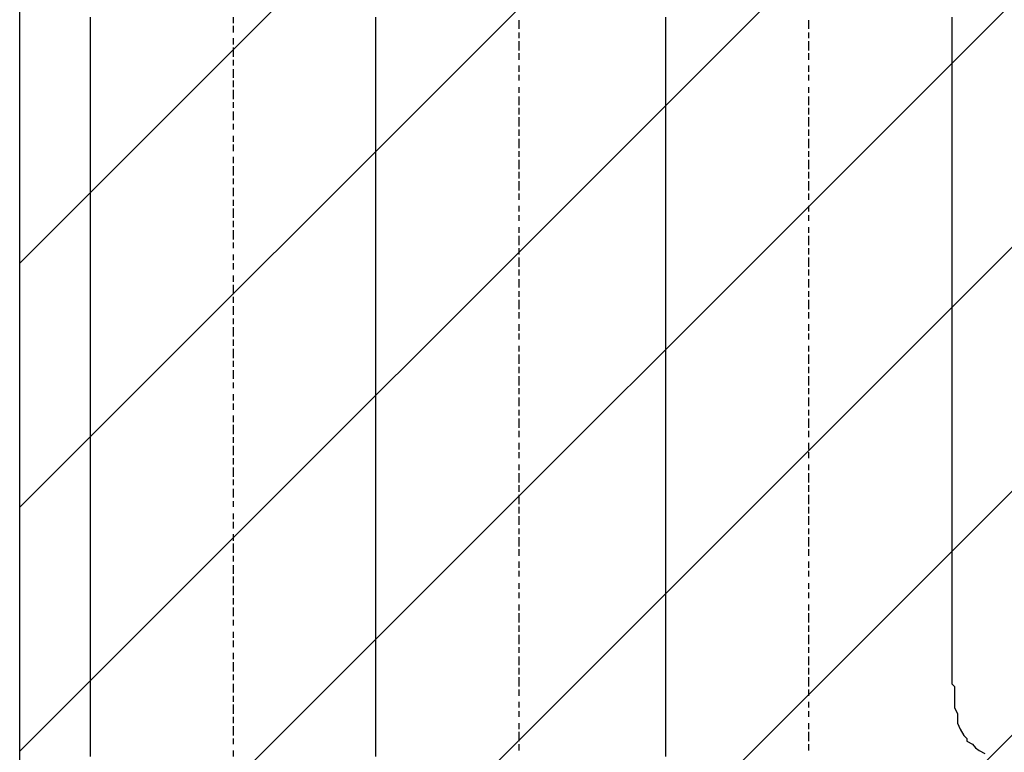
# Model space of a CAD drawing. Extents: x 997 to 109698, y 921 to 94021.
# Tile 260 of 656: x 36898 to 38267, y 22548 to 23567. Entities that reach past the tile are written whole.
import ezdxf

# ---------------------------------------------------------------- set-up
doc = ezdxf.new("R2010")
doc.units = 0
doc.header["$MEASUREMENT"] = 0
for name, color, linetype in [('12', 7, 'CONTINUOUS'), ('28', 7, 'CONTINUOUS'), ('40', 7, 'CONTINUOUS')]:
    doc.layers.add(name, color=color, linetype=linetype)

msp = doc.modelspace()

# ---------------------------------------------------------------- linework, layer by layer
at = {"layer": '12', "color": 1}
for p, q in [((36995.601607, 23569.953237), (36995.601607, 23557.953237)), ((37392.601607, 23569.953237), (37392.601607, 23557.953237)), ((37795.601607, 23569.953237), (37795.601607, 23557.953237)), ((38193.601607, 23569.953237), (38193.601607, 23557.953237)), ((36995.601607, 23557.953237), (36995.601607, 23548.953237)), ((36995.601607, 23548.953237), (36995.601607, 23540.953237)), ((37392.601607, 23557.953237), (37392.601607, 23548.953237)), ((37392.601607, 23548.953237), (37392.601607, 23540.953237)), ((37795.601607, 23557.953237), (37795.601607, 23548.953237)), ((37795.601607, 23548.953237), (37795.601607, 23540.953237)), ((38193.601607, 23557.953237), (38193.601607, 23548.953237)), ((38193.601607, 23548.953237), (38193.601607, 23540.953237)), ((36995.601607, 23540.953237), (36995.601607, 23527.953237)), ((37392.601607, 23540.953237), (37392.601607, 23527.953237)), ((37795.601607, 23540.953237), (37795.601607, 23527.953237)), ((38193.601607, 23540.953237), (38193.601607, 23527.953237)), ((36995.601607, 23527.953237), (36995.601607, 23519.953237)), ((37392.601607, 23527.953237), (37392.601607, 23519.953237)), ((37795.601607, 23527.953237), (37795.601607, 23519.953237)), ((38193.601607, 23527.953237), (38193.601607, 23519.953237)), ((36995.601607, 23519.953237), (36995.601607, 23510.953237)), ((36995.601607, 23510.953237), (36995.601607, 23497.953237)), ((37392.601607, 23519.953237), (37392.601607, 23510.953237)), ((37392.601607, 23510.953237), (37392.601607, 23497.953237)), ((37795.601607, 23519.953237), (37795.601607, 23510.953237)), ((37795.601607, 23510.953237), (37795.601607, 23497.953237)), ((38193.601607, 23519.953237), (38193.601607, 23510.953237)), ((38193.601607, 23510.953237), (38193.601607, 23497.953237)), ((36995.601607, 23497.953237), (36995.601607, 23489.953237)), ((37392.601607, 23497.953237), (37392.601607, 23489.953237)), ((37795.601607, 23497.953237), (37795.601607, 23489.953237)), ((38193.601607, 23497.953237), (38193.601607, 23489.953237)), ((36995.601607, 23489.953237), (36995.601607, 23481.953237)), ((36995.601607, 23481.953237), (36995.601607, 23468.953237)), ((37392.601607, 23489.953237), (37392.601607, 23481.953237)), ((37392.601607, 23481.953237), (37392.601607, 23468.953237)), ((37795.601607, 23489.953237), (37795.601607, 23481.953237)), ((37795.601607, 23481.953237), (37795.601607, 23468.953237)), ((38193.601607, 23489.953237), (38193.601607, 23481.953237)), ((38193.601607, 23481.953237), (38193.601607, 23468.953237)), ((36995.601607, 23468.953237), (36995.601607, 23459.953237)), ((37392.601607, 23468.953237), (37392.601607, 23459.953237)), ((37795.601607, 23468.953237), (37795.601607, 23459.953237)), ((38193.601607, 23468.953237), (38193.601607, 23459.953237)), ((36995.601607, 23459.953237), (36995.601607, 23447.953237)), ((37392.601607, 23459.953237), (37392.601607, 23447.953237)), ((37795.601607, 23459.953237), (37795.601607, 23447.953237)), ((38193.601607, 23459.953237), (38193.601607, 23447.953237)), ((36995.601607, 23447.953237), (36995.601607, 23438.953237)), ((37392.601607, 23447.953237), (37392.601607, 23438.953237)), ((37795.601607, 23447.953237), (37795.601607, 23438.953237)), ((38193.601607, 23447.953237), (38193.601607, 23438.953237)), ((36995.601607, 23438.953237), (36995.601607, 23430.953237)), ((36995.601607, 23430.953237), (36995.601607, 23417.953237)), ((37392.601607, 23438.953237), (37392.601607, 23430.953237)), ((37392.601607, 23430.953237), (37392.601607, 23417.953237)), ((37795.601607, 23438.953237), (37795.601607, 23430.953237)), ((37795.601607, 23430.953237), (37795.601607, 23417.953237)), ((38193.601607, 23438.953237), (38193.601607, 23430.953237)), ((38193.601607, 23430.953237), (38193.601607, 23417.953237)), ((36995.601607, 23417.953237), (36995.601607, 23409.953237)), ((37392.601607, 23417.953237), (37392.601607, 23409.953237)), ((37795.601607, 23417.953237), (37795.601607, 23409.953237)), ((38193.601607, 23417.953237), (38193.601607, 23409.953237)), ((36995.601607, 23409.953237), (36995.601607, 23400.953237)), ((36995.601607, 23400.953237), (36995.601607, 23387.953237)), ((37392.601607, 23409.953237), (37392.601607, 23400.953237)), ((37392.601607, 23400.953237), (37392.601607, 23387.953237)), ((37795.601607, 23409.953237), (37795.601607, 23400.953237)), ((37795.601607, 23400.953237), (37795.601607, 23387.953237)), ((38193.601607, 23409.953237), (38193.601607, 23400.953237)), ((38193.601607, 23400.953237), (38193.601607, 23387.953237)), ((36995.601607, 23387.953237), (36995.601607, 23379.953237)), ((37392.601607, 23387.953237), (37392.601607, 23379.953237)), ((37795.601607, 23387.953237), (37795.601607, 23379.953237)), ((38193.601607, 23387.953237), (38193.601607, 23379.953237)), ((36995.601607, 23379.953237), (36995.601607, 23371.953237)), ((36995.601607, 23371.953237), (36995.601607, 23358.953237)), ((37392.601607, 23379.953237), (37392.601607, 23371.953237)), ((37392.601607, 23371.953237), (37392.601607, 23358.953237)), ((37795.601607, 23379.953237), (37795.601607, 23371.953237)), ((37795.601607, 23371.953237), (37795.601607, 23358.953237)), ((38193.601607, 23379.953237), (38193.601607, 23371.953237)), ((38193.601607, 23371.953237), (38193.601607, 23358.953237)), ((36995.601607, 23358.953237), (36995.601607, 23349.953237)), ((37392.601607, 23358.953237), (37392.601607, 23349.953237)), ((37795.601607, 23358.953237), (37795.601607, 23349.953237)), ((38193.601607, 23358.953237), (38193.601607, 23349.953237)), ((36995.601607, 23349.953237), (36995.601607, 23341.953237)), ((37392.601607, 23349.953237), (37392.601607, 23341.953237)), ((37795.601607, 23349.953237), (37795.601607, 23341.953237)), ((38193.601607, 23349.953237), (38193.601607, 23341.953237)), ((36995.601607, 23341.953237), (36995.601607, 23328.953237)), ((37392.601607, 23341.953237), (37392.601607, 23328.953237)), ((37795.601607, 23341.953237), (37795.601607, 23328.953237)), ((38193.601607, 23341.953237), (38193.601607, 23328.953237)), ((36995.601607, 23328.953237), (36995.601607, 23320.953237)), ((36995.601607, 23320.953237), (36995.601607, 23307.953237)), ((37392.601607, 23328.953237), (37392.601607, 23320.953237)), ((37392.601607, 23320.953237), (37392.601607, 23307.953237)), ((37795.601607, 23328.953237), (37795.601607, 23320.953237)), ((37795.601607, 23320.953237), (37795.601607, 23307.953237)), ((38193.601607, 23328.953237), (38193.601607, 23320.953237)), ((38193.601607, 23320.953237), (38193.601607, 23307.953237)), ((36995.601607, 23307.953237), (36995.601607, 23299.953237)), ((37392.601607, 23307.953237), (37392.601607, 23299.953237)), ((37795.601607, 23307.953237), (37795.601607, 23299.953237)), ((38193.601607, 23307.953237), (38193.601607, 23299.953237)), ((36995.601607, 23299.953237), (36995.601607, 23290.953237)), ((36995.601607, 23290.953237), (36995.601607, 23277.953237)), ((37392.601607, 23299.953237), (37392.601607, 23290.953237)), ((37392.601607, 23290.953237), (37392.601607, 23277.953237)), ((37795.601607, 23299.953237), (37795.601607, 23290.953237)), ((37795.601607, 23290.953237), (37795.601607, 23277.953237)), ((38193.601607, 23299.953237), (38193.601607, 23290.953237)), ((38193.601607, 23290.953237), (38193.601607, 23277.953237)), ((36995.601607, 23277.953237), (36995.601607, 23269.953237)), ((37392.601607, 23277.953237), (37392.601607, 23269.953237)), ((37795.601607, 23277.953237), (37795.601607, 23269.953237)), ((38193.601607, 23277.953237), (38193.601607, 23269.953237)), ((36995.601607, 23269.953237), (36995.601607, 23260.953237)), ((37392.601607, 23269.953237), (37392.601607, 23260.953237)), ((37795.601607, 23269.953237), (37795.601607, 23260.953237)), ((38193.601607, 23269.953237), (38193.601607, 23260.953237)), ((36995.601607, 23260.953237), (36995.601607, 23248.953237)), ((36995.601607, 23248.953237), (36995.601607, 23239.953237)), ((37392.601607, 23260.953237), (37392.601607, 23248.953237)), ((37392.601607, 23248.953237), (37392.601607, 23239.953237)), ((37795.601607, 23260.953237), (37795.601607, 23248.953237)), ((37795.601607, 23248.953237), (37795.601607, 23239.953237)), ((38193.601607, 23260.953237), (38193.601607, 23248.953237)), ((38193.601607, 23248.953237), (38193.601607, 23239.953237)), ((36995.601607, 23239.953237), (36995.601607, 23231.953237)), ((37392.601607, 23239.953237), (37392.601607, 23231.953237)), ((37795.601607, 23239.953237), (37795.601607, 23231.953237)), ((38193.601607, 23239.953237), (38193.601607, 23231.953237)), ((36995.601607, 23231.953237), (36995.601607, 23218.953237)), ((37392.601607, 23231.953237), (37392.601607, 23218.953237)), ((37795.601607, 23231.953237), (37795.601607, 23218.953237)), ((38193.601607, 23231.953237), (38193.601607, 23218.953237)), ((36995.601607, 23218.953237), (36995.601607, 23210.953237)), ((36995.601607, 23210.953237), (36995.601607, 23197.953237)), ((37392.601607, 23218.953237), (37392.601607, 23210.953237)), ((37392.601607, 23210.953237), (37392.601607, 23197.953237)), ((37795.601607, 23218.953237), (37795.601607, 23210.953237)), ((37795.601607, 23210.953237), (37795.601607, 23197.953237)), ((38193.601607, 23218.953237), (38193.601607, 23210.953237)), ((38193.601607, 23210.953237), (38193.601607, 23197.953237)), ((36995.601607, 23197.953237), (36995.601607, 23188.953237)), ((37392.601607, 23197.953237), (37392.601607, 23188.953237)), ((37795.601607, 23197.953237), (37795.601607, 23188.953237)), ((38193.601607, 23197.953237), (38193.601607, 23188.953237)), ((36995.601607, 23188.953237), (36995.601607, 23180.953237)), ((36995.601607, 23180.953237), (36995.601607, 23167.953237)), ((37392.601607, 23188.953237), (37392.601607, 23180.953237)), ((37392.601607, 23180.953237), (37392.601607, 23167.953237)), ((37795.601607, 23188.953237), (37795.601607, 23180.953237)), ((37795.601607, 23180.953237), (37795.601607, 23167.953237)), ((38193.601607, 23188.953237), (38193.601607, 23180.953237)), ((38193.601607, 23180.953237), (38193.601607, 23167.953237)), ((36995.601607, 23167.953237), (36995.601607, 23159.953237)), ((37392.601607, 23167.953237), (37392.601607, 23159.953237)), ((37795.601607, 23167.953237), (37795.601607, 23159.953237)), ((38193.601607, 23167.953237), (38193.601607, 23159.953237)), ((36995.601607, 23159.953237), (36995.601607, 23150.953237)), ((37392.601607, 23159.953237), (37392.601607, 23150.953237)), ((37795.601607, 23159.953237), (37795.601607, 23150.953237)), ((38193.601607, 23159.953237), (38193.601607, 23150.953237)), ((36995.601607, 23150.953237), (36995.601607, 23138.953237)), ((36995.601607, 23138.953237), (36995.601607, 23129.953237)), ((37392.601607, 23150.953237), (37392.601607, 23138.953237)), ((37392.601607, 23138.953237), (37392.601607, 23129.953237)), ((37795.601607, 23150.953237), (37795.601607, 23138.953237)), ((37795.601607, 23138.953237), (37795.601607, 23129.953237)), ((38193.601607, 23150.953237), (38193.601607, 23138.953237)), ((38193.601607, 23138.953237), (38193.601607, 23129.953237)), ((36995.601607, 23129.953237), (36995.601607, 23121.953237)), ((37392.601607, 23129.953237), (37392.601607, 23121.953237)), ((37795.601607, 23129.953237), (37795.601607, 23121.953237)), ((38193.601607, 23129.953237), (38193.601607, 23121.953237)), ((36995.601607, 23121.953237), (36995.601607, 23108.953237)), ((37392.601607, 23121.953237), (37392.601607, 23108.953237)), ((37795.601607, 23121.953237), (37795.601607, 23108.953237)), ((38193.601607, 23121.953237), (38193.601607, 23108.953237)), ((36995.601607, 23108.953237), (36995.601607, 23100.953237)), ((36995.601607, 23100.953237), (36995.601607, 23087.953237)), ((37392.601607, 23108.953237), (37392.601607, 23100.953237)), ((37392.601607, 23100.953237), (37392.601607, 23087.953237)), ((37795.601607, 23108.953237), (37795.601607, 23100.953237)), ((37795.601607, 23100.953237), (37795.601607, 23087.953237)), ((38193.601607, 23108.953237), (38193.601607, 23100.953237)), ((38193.601607, 23100.953237), (38193.601607, 23087.953237)), ((36995.601607, 23087.953237), (36995.601607, 23078.953237)), ((37392.601607, 23087.953237), (37392.601607, 23078.953237)), ((37795.601607, 23087.953237), (37795.601607, 23078.953237)), ((38193.601607, 23087.953237), (38193.601607, 23078.953237)), ((36995.601607, 23078.953237), (36995.601607, 23070.953237)), ((36995.601607, 23070.953237), (36995.601607, 23057.953237)), ((37392.601607, 23078.953237), (37392.601607, 23070.953237)), ((37392.601607, 23070.953237), (37392.601607, 23057.953237)), ((37795.601607, 23078.953237), (37795.601607, 23070.953237)), ((37795.601607, 23070.953237), (37795.601607, 23057.953237)), ((38193.601607, 23078.953237), (38193.601607, 23070.953237)), ((38193.601607, 23070.953237), (38193.601607, 23057.953237)), ((36995.601607, 23057.953237), (36995.601607, 23049.953237)), ((37392.601607, 23057.953237), (37392.601607, 23049.953237)), ((37795.601607, 23057.953237), (37795.601607, 23049.953237)), ((38193.601607, 23057.953237), (38193.601607, 23049.953237)), ((36995.601607, 23049.953237), (36995.601607, 23040.953237)), ((37392.601607, 23049.953237), (37392.601607, 23040.953237)), ((37795.601607, 23049.953237), (37795.601607, 23040.953237)), ((38193.601607, 23049.953237), (38193.601607, 23040.953237)), ((36995.601607, 23040.953237), (36995.601607, 23028.953237)), ((36995.601607, 23028.953237), (36995.601607, 23019.953237)), ((37392.601607, 23040.953237), (37392.601607, 23028.953237)), ((37392.601607, 23028.953237), (37392.601607, 23019.953237)), ((37795.601607, 23040.953237), (37795.601607, 23028.953237)), ((37795.601607, 23028.953237), (37795.601607, 23019.953237)), ((38193.601607, 23040.953237), (38193.601607, 23028.953237)), ((38193.601607, 23028.953237), (38193.601607, 23019.953237)), ((36995.601607, 23019.953237), (36995.601607, 23011.953237)), ((37392.601607, 23019.953237), (37392.601607, 23011.953237)), ((37795.601607, 23019.953237), (37795.601607, 23011.953237)), ((38193.601607, 23019.953237), (38193.601607, 23011.953237)), ((36995.601607, 23011.953237), (36995.601607, 22998.953237)), ((37392.601607, 23011.953237), (37392.601607, 22998.953237)), ((37795.601607, 23011.953237), (37795.601607, 22998.953237)), ((38193.601607, 23011.953237), (38193.601607, 22998.953237)), ((36995.601607, 22998.953237), (36995.601607, 22989.953237)), ((36995.601607, 22989.953237), (36995.601607, 22977.953237)), ((37392.601607, 22998.953237), (37392.601607, 22989.953237)), ((37392.601607, 22989.953237), (37392.601607, 22977.953237)), ((37795.601607, 22998.953237), (37795.601607, 22989.953237)), ((37795.601607, 22989.953237), (37795.601607, 22977.953237)), ((38193.601607, 22998.953237), (38193.601607, 22989.953237)), ((38193.601607, 22989.953237), (38193.601607, 22977.953237)), ((36995.601607, 22977.953237), (36995.601607, 22968.953237)), ((37392.601607, 22977.953237), (37392.601607, 22968.953237)), ((37795.601607, 22977.953237), (37795.601607, 22968.953237)), ((38193.601607, 22977.953237), (38193.601607, 22968.953237)), ((36995.601607, 22968.953237), (36995.601607, 22960.953237)), ((36995.601607, 22960.953237), (36995.601607, 22947.953237)), ((37392.601607, 22968.953237), (37392.601607, 22960.953237)), ((37392.601607, 22960.953237), (37392.601607, 22947.953237)), ((37795.601607, 22968.953237), (37795.601607, 22960.953237)), ((37795.601607, 22960.953237), (37795.601607, 22947.953237)), ((38193.601607, 22968.953237), (38193.601607, 22960.953237)), ((38193.601607, 22960.953237), (38193.601607, 22947.953237)), ((36995.601607, 22947.953237), (36995.601607, 22939.953237)), ((37392.601607, 22947.953237), (37392.601607, 22939.953237)), ((37795.601607, 22947.953237), (37795.601607, 22939.953237)), ((38193.601607, 22947.953237), (38193.601607, 22939.953237)), ((36995.601607, 22939.953237), (36995.601607, 22930.953237)), ((37392.601607, 22939.953237), (37392.601607, 22930.953237)), ((37795.601607, 22939.953237), (37795.601607, 22930.953237)), ((38193.601607, 22939.953237), (38193.601607, 22930.953237)), ((36995.601607, 22930.953237), (36995.601607, 22918.953237)), ((37392.601607, 22930.953237), (37392.601607, 22918.953237)), ((37795.601607, 22930.953237), (37795.601607, 22918.953237)), ((38193.601607, 22930.953237), (38193.601607, 22918.953237)), ((36995.601607, 22918.953237), (36995.601607, 22909.953237)), ((36995.601607, 22909.953237), (36995.601607, 22901.953237)), ((37392.601607, 22918.953237), (37392.601607, 22909.953237)), ((37392.601607, 22909.953237), (37392.601607, 22901.953237)), ((37795.601607, 22918.953237), (37795.601607, 22909.953237)), ((37795.601607, 22909.953237), (37795.601607, 22901.953237)), ((38193.601607, 22918.953237), (38193.601607, 22909.953237)), ((38193.601607, 22909.953237), (38193.601607, 22901.953237)), ((36995.601607, 22901.953237), (36995.601607, 22888.953237)), ((37392.601607, 22901.953237), (37392.601607, 22888.953237)), ((37795.601607, 22901.953237), (37795.601607, 22888.953237)), ((38193.601607, 22901.953237), (38193.601607, 22888.953237)), ((36995.601607, 22888.953237), (36995.601607, 22879.953237)), ((36995.601607, 22879.953237), (36995.601607, 22867.953237)), ((37392.601607, 22888.953237), (37392.601607, 22879.953237)), ((37392.601607, 22879.953237), (37392.601607, 22867.953237)), ((37795.601607, 22888.953237), (37795.601607, 22879.953237)), ((37795.601607, 22879.953237), (37795.601607, 22867.953237)), ((38193.601607, 22888.953237), (38193.601607, 22879.953237)), ((38193.601607, 22879.953237), (38193.601607, 22867.953237)), ((36995.601607, 22867.953237), (36995.601607, 22858.953237)), ((37392.601607, 22867.953237), (37392.601607, 22858.953237)), ((37795.601607, 22867.953237), (37795.601607, 22858.953237)), ((38193.601607, 22867.953237), (38193.601607, 22858.953237)), ((36995.601607, 22858.953237), (36995.601607, 22850.953237)), ((36995.601607, 22850.953237), (36995.601607, 22837.953237)), ((37392.601607, 22858.953237), (37392.601607, 22850.953237)), ((37392.601607, 22850.953237), (37392.601607, 22837.953237)), ((37795.601607, 22858.953237), (37795.601607, 22850.953237)), ((37795.601607, 22850.953237), (37795.601607, 22837.953237)), ((38193.601607, 22858.953237), (38193.601607, 22850.953237)), ((38193.601607, 22850.953237), (38193.601607, 22837.953237)), ((36995.601607, 22837.953237), (36995.601607, 22829.953237)), ((37392.601607, 22837.953237), (37392.601607, 22829.953237)), ((37795.601607, 22837.953237), (37795.601607, 22829.953237)), ((38193.601607, 22837.953237), (38193.601607, 22829.953237)), ((36995.601607, 22829.953237), (36995.601607, 22820.953237)), ((37392.601607, 22829.953237), (37392.601607, 22820.953237)), ((37795.601607, 22829.953237), (37795.601607, 22820.953237)), ((38193.601607, 22829.953237), (38193.601607, 22820.953237)), ((36995.601607, 22820.953237), (36995.601607, 22807.953237)), ((37392.601607, 22820.953237), (37392.601607, 22807.953237)), ((37795.601607, 22820.953237), (37795.601607, 22807.953237)), ((38193.601607, 22820.953237), (38193.601607, 22807.953237)), ((36995.601607, 22807.953237), (36995.601607, 22799.953237)), ((36995.601607, 22799.953237), (36995.601607, 22791.953237)), ((37392.601607, 22807.953237), (37392.601607, 22799.953237)), ((37392.601607, 22799.953237), (37392.601607, 22791.953237)), ((37795.601607, 22807.953237), (37795.601607, 22799.953237)), ((37795.601607, 22799.953237), (37795.601607, 22791.953237)), ((38193.601607, 22807.953237), (38193.601607, 22799.953237)), ((38193.601607, 22799.953237), (38193.601607, 22791.953237)), ((36995.601607, 22791.953237), (36995.601607, 22778.953237)), ((37392.601607, 22791.953237), (37392.601607, 22778.953237)), ((37795.601607, 22791.953237), (37795.601607, 22778.953237)), ((38193.601607, 22791.953237), (38193.601607, 22778.953237)), ((36995.601607, 22778.953237), (36995.601607, 22769.953237)), ((36995.601607, 22769.953237), (36995.601607, 22761.953237)), ((37392.601607, 22778.953237), (37392.601607, 22769.953237)), ((37392.601607, 22769.953237), (37392.601607, 22761.953237)), ((37795.601607, 22778.953237), (37795.601607, 22769.953237)), ((37795.601607, 22769.953237), (37795.601607, 22761.953237)), ((38193.601607, 22778.953237), (38193.601607, 22769.953237)), ((38193.601607, 22769.953237), (38193.601607, 22761.953237)), ((36995.601607, 22761.953237), (36995.601607, 22748.953237)), ((37392.601607, 22761.953237), (37392.601607, 22748.953237)), ((37795.601607, 22761.953237), (37795.601607, 22748.953237)), ((38193.601607, 22761.953237), (38193.601607, 22748.953237)), ((36995.601607, 22748.953237), (36995.601607, 22740.953237)), ((37392.601607, 22748.953237), (37392.601607, 22740.953237)), ((37795.601607, 22748.953237), (37795.601607, 22740.953237)), ((38193.601607, 22748.953237), (38193.601607, 22740.953237)), ((36995.601607, 22740.953237), (36995.601607, 22727.953237)), ((36995.601607, 22727.953237), (36995.601607, 22719.953237)), ((37392.601607, 22740.953237), (37392.601607, 22727.953237)), ((37392.601607, 22727.953237), (37392.601607, 22719.953237)), ((37795.601607, 22740.953237), (37795.601607, 22727.953237)), ((37795.601607, 22727.953237), (37795.601607, 22719.953237)), ((38193.601607, 22740.953237), (38193.601607, 22736.953237)), ((38193.601607, 22736.953237), (38193.601607, 22727.953237)), ((38193.601607, 22727.953237), (38193.601607, 22719.953237)), ((36995.601607, 22719.953237), (36995.601607, 22710.953237)), ((37392.601607, 22719.953237), (37392.601607, 22710.953237)), ((37795.601607, 22719.953237), (37795.601607, 22710.953237)), ((38193.601607, 22719.953237), (38193.601607, 22710.953237)), ((36995.601607, 22710.953237), (36995.601607, 22697.953237)), ((37392.601607, 22710.953237), (37392.601607, 22697.953237)), ((37795.601607, 22710.953237), (37795.601607, 22697.953237)), ((38193.601607, 22710.953237), (38193.601607, 22697.953237)), ((36995.601607, 22697.953237), (36995.601607, 22689.953237)), ((36995.601607, 22689.953237), (36995.601607, 22680.953237)), ((37392.601607, 22697.953237), (37392.601607, 22689.953237)), ((37392.601607, 22689.953237), (37392.601607, 22680.953237)), ((37795.601607, 22697.953237), (37795.601607, 22689.953237)), ((37795.601607, 22689.953237), (37795.601607, 22680.953237)), ((38193.601607, 22697.953237), (38193.601607, 22689.953237)), ((38193.601607, 22689.953237), (38193.601607, 22680.953237)), ((36995.601607, 22680.953237), (36995.601607, 22668.953237)), ((37392.601607, 22680.953237), (37392.601607, 22668.953237)), ((37795.601607, 22680.953237), (37795.601607, 22668.953237)), ((38193.601607, 22680.953237), (38193.601607, 22668.953237)), ((36995.601607, 22668.953237), (36995.601607, 22659.953237)), ((36995.601607, 22659.953237), (36995.601607, 22651.953237)), ((37392.601607, 22668.953237), (37392.601607, 22659.953237)), ((37392.601607, 22659.953237), (37392.601607, 22651.953237)), ((37795.601607, 22668.953237), (37795.601607, 22659.953237)), ((37795.601607, 22659.953237), (37795.601607, 22651.953237)), ((38193.601607, 22668.953237), (38193.601607, 22659.953237)), ((38193.601607, 22659.953237), (38193.601607, 22651.953237)), ((36995.601607, 22651.953237), (36995.601607, 22638.953237)), ((37392.601607, 22651.953237), (37392.601607, 22638.953237)), ((37795.601607, 22651.953237), (37795.601607, 22638.953237)), ((36995.601607, 22638.953237), (36995.601607, 22630.953237)), ((37392.601607, 22638.953237), (37392.601607, 22630.953237)), ((37795.601607, 22638.953237), (37795.601607, 22630.953237)), ((38197.601607, 22638.953237), (38197.601607, 22630.953237)), ((36995.601607, 22630.953237), (36995.601607, 22617.953237)), ((36995.601607, 22617.953237), (36995.601607, 22609.953237)), ((37392.601607, 22630.953237), (37392.601607, 22617.953237)), ((37392.601607, 22617.953237), (37392.601607, 22609.953237)), ((37795.601607, 22630.953237), (37795.601607, 22617.953237)), ((37795.601607, 22617.953237), (37795.601607, 22609.953237)), ((38197.601607, 22630.953237), (38197.601607, 22617.953237)), ((38197.601607, 22617.953237), (38197.601607, 22609.953237)), ((36995.601607, 22609.953237), (36995.601607, 22600.953237)), ((37392.601607, 22609.953237), (37392.601607, 22600.953237)), ((37795.601607, 22609.953237), (37795.601607, 22600.953237)), ((38197.601607, 22609.953237), (38201.601607, 22600.953237)), ((36995.601607, 22600.953237), (36995.601607, 22587.953237)), ((37392.601607, 22600.953237), (37392.601607, 22587.953237)), ((37795.601607, 22600.953237), (37795.601607, 22587.953237)), ((38201.601607, 22600.953237), (38201.601607, 22587.953237)), ((36995.601607, 22587.953237), (36995.601607, 22579.953237)), ((36995.601607, 22579.953237), (36995.601607, 22570.953237)), ((37392.601607, 22587.953237), (37392.601607, 22579.953237)), ((37392.601607, 22579.953237), (37392.601607, 22570.953237)), ((37795.601607, 22587.953237), (37795.601607, 22579.953237)), ((37795.601607, 22579.953237), (37795.601607, 22570.953237)), ((38201.601607, 22587.953237), (38205.601607, 22579.953237)), ((38205.601607, 22579.953237), (38210.601607, 22570.953237)), ((36995.601607, 22570.953237), (36995.601607, 22558.953237)), ((37392.601607, 22570.953237), (37392.601607, 22558.953237)), ((37795.601607, 22570.953237), (37795.601607, 22558.953237)), ((36995.601607, 22558.953237), (36995.601607, 22549.953237)), ((36995.601607, 22549.953237), (36995.601607, 22541.953237)), ((37392.601607, 22558.953237), (37392.601607, 22549.953237)), ((37392.601607, 22549.953237), (37392.601607, 22541.953237)), ((37795.601607, 22558.953237), (37795.601607, 22549.953237)), ((37795.601607, 22549.953237), (37795.601607, 22541.953237)), ((38214.601607, 22562.953237), (38222.601607, 22558.953237)), ((38231.601607, 22549.953237), (38239.601607, 22545.953237))]:
    msp.add_line(p, q, dxfattribs=at)
at = {"layer": '12', "color": 5}
for p, q in [((37194.601607, 23569.953237), (37194.601607, 23561.953237)), ((37591.601607, 23565.953237), (37591.601607, 23553.953237)), ((37994.601607, 23565.953237), (37994.601607, 23553.953237)), ((37194.601607, 23557.953237), (37194.601607, 23548.953237)), ((37591.601607, 23548.953237), (37591.601607, 23540.953237)), ((37994.601607, 23548.953237), (37994.601607, 23540.953237)), ((37194.601607, 23540.953237), (37194.601607, 23531.953237)), ((37591.601607, 23536.953237), (37591.601607, 23523.953237)), ((37994.601607, 23536.953237), (37994.601607, 23523.953237)), ((37194.601607, 23527.953237), (37194.601607, 23514.953237)), ((37194.601607, 23510.953237), (37194.601607, 23502.953237)), ((37591.601607, 23519.953237), (37591.601607, 23510.953237)), ((37994.601607, 23519.953237), (37994.601607, 23510.953237)), ((37194.601607, 23497.953237), (37194.601607, 23485.953237)), ((37591.601607, 23502.953237), (37591.601607, 23493.953237)), ((37994.601607, 23502.953237), (37994.601607, 23493.953237)), ((37194.601607, 23481.953237), (37194.601607, 23472.953237)), ((37591.601607, 23489.953237), (37591.601607, 23481.953237)), ((37994.601607, 23489.953237), (37994.601607, 23481.953237)), ((37194.601607, 23468.953237), (37194.601607, 23455.953237)), ((37591.601607, 23472.953237), (37591.601607, 23464.953237)), ((37994.601607, 23472.953237), (37994.601607, 23464.953237)), ((37591.601607, 23459.953237), (37591.601607, 23447.953237)), ((37994.601607, 23459.953237), (37994.601607, 23447.953237)), ((37194.601607, 23451.953237), (37194.601607, 23443.953237)), ((37591.601607, 23443.953237), (37591.601607, 23434.953237)), ((37994.601607, 23443.953237), (37994.601607, 23434.953237)), ((37194.601607, 23438.953237), (37194.601607, 23426.953237)), ((37591.601607, 23430.953237), (37591.601607, 23417.953237)), ((37994.601607, 23430.953237), (37994.601607, 23417.953237)), ((37194.601607, 23421.953237), (37194.601607, 23413.953237)), ((37591.601607, 23413.953237), (37591.601607, 23404.953237)), ((37994.601607, 23413.953237), (37994.601607, 23404.953237)), ((37194.601607, 23404.953237), (37194.601607, 23396.953237)), ((37591.601607, 23400.953237), (37591.601607, 23387.953237)), ((37994.601607, 23400.953237), (37994.601607, 23387.953237)), ((37194.601607, 23392.953237), (37194.601607, 23383.953237)), ((37194.601607, 23375.953237), (37194.601607, 23366.953237)), ((37591.601607, 23383.953237), (37591.601607, 23375.953237)), ((37591.601607, 23371.953237), (37591.601607, 23358.953237)), ((37994.601607, 23383.953237), (37994.601607, 23375.953237)), ((37994.601607, 23371.953237), (37994.601607, 23358.953237)), ((37194.601607, 23362.953237), (37194.601607, 23349.953237)), ((37194.601607, 23345.953237), (37194.601607, 23337.953237)), ((37591.601607, 23354.953237), (37591.601607, 23345.953237)), ((37994.601607, 23354.953237), (37994.601607, 23345.953237)), ((37194.601607, 23332.953237), (37194.601607, 23320.953237)), ((37591.601607, 23341.953237), (37591.601607, 23328.953237)), ((37994.601607, 23341.953237), (37994.601607, 23328.953237)), ((37591.601607, 23324.953237), (37591.601607, 23315.953237)), ((37994.601607, 23324.953237), (37994.601607, 23315.953237)), ((37194.601607, 23315.953237), (37194.601607, 23307.953237)), ((37194.601607, 23303.953237), (37194.601607, 23290.953237)), ((37591.601607, 23307.953237), (37591.601607, 23299.953237)), ((37994.601607, 23307.953237), (37994.601607, 23299.953237)), ((37591.601607, 23294.953237), (37591.601607, 23286.953237)), ((37994.601607, 23294.953237), (37994.601607, 23286.953237)), ((37194.601607, 23286.953237), (37194.601607, 23277.953237)), ((37591.601607, 23277.953237), (37591.601607, 23269.953237)), ((37994.601607, 23277.953237), (37994.601607, 23269.953237)), ((37194.601607, 23273.953237), (37194.601607, 23260.953237)), ((37591.601607, 23265.953237), (37591.601607, 23252.953237)), ((37994.601607, 23265.953237), (37994.601607, 23252.953237)), ((37194.601607, 23256.953237), (37194.601607, 23248.953237)), ((37591.601607, 23248.953237), (37591.601607, 23239.953237)), ((37994.601607, 23248.953237), (37994.601607, 23239.953237)), ((37194.601607, 23239.953237), (37194.601607, 23231.953237)), ((37591.601607, 23235.953237), (37591.601607, 23222.953237)), ((37994.601607, 23235.953237), (37994.601607, 23222.953237)), ((37194.601607, 23227.953237), (37194.601607, 23218.953237)), ((37194.601607, 23210.953237), (37194.601607, 23201.953237)), ((37591.601607, 23218.953237), (37591.601607, 23210.953237)), ((37994.601607, 23218.953237), (37994.601607, 23210.953237)), ((37194.601607, 23197.953237), (37194.601607, 23184.953237)), ((37591.601607, 23205.953237), (37591.601607, 23193.953237)), ((37994.601607, 23205.953237), (37994.601607, 23193.953237)), ((37194.601607, 23180.953237), (37194.601607, 23172.953237)), ((37591.601607, 23188.953237), (37591.601607, 23180.953237)), ((37994.601607, 23188.953237), (37994.601607, 23180.953237)), ((37194.601607, 23167.953237), (37194.601607, 23155.953237)), ((37591.601607, 23176.953237), (37591.601607, 23163.953237)), ((37994.601607, 23176.953237), (37994.601607, 23163.953237)), ((37591.601607, 23159.953237), (37591.601607, 23150.953237)), ((37994.601607, 23159.953237), (37994.601607, 23150.953237)), ((37194.601607, 23150.953237), (37194.601607, 23142.953237)), ((37194.601607, 23138.953237), (37194.601607, 23125.953237)), ((37591.601607, 23142.953237), (37591.601607, 23133.953237)), ((37994.601607, 23142.953237), (37994.601607, 23133.953237)), ((37591.601607, 23129.953237), (37591.601607, 23121.953237)), ((37994.601607, 23129.953237), (37994.601607, 23121.953237)), ((37194.601607, 23121.953237), (37194.601607, 23112.953237)), ((37591.601607, 23112.953237), (37591.601607, 23104.953237)), ((37994.601607, 23112.953237), (37994.601607, 23104.953237)), ((37194.601607, 23108.953237), (37194.601607, 23095.953237)), ((37591.601607, 23100.953237), (37591.601607, 23087.953237)), ((37994.601607, 23100.953237), (37994.601607, 23087.953237)), ((37194.601607, 23091.953237), (37194.601607, 23083.953237)), ((37591.601607, 23083.953237), (37591.601607, 23074.953237)), ((37994.601607, 23083.953237), (37994.601607, 23074.953237)), ((37194.601607, 23078.953237), (37194.601607, 23066.953237)), ((37591.601607, 23070.953237), (37591.601607, 23057.953237)), ((37994.601607, 23070.953237), (37994.601607, 23057.953237)), ((37194.601607, 23061.953237), (37194.601607, 23053.953237)), ((37194.601607, 23045.953237), (37194.601607, 23036.953237)), ((37591.601607, 23053.953237), (37591.601607, 23045.953237)), ((37994.601607, 23053.953237), (37994.601607, 23045.953237)), ((37194.601607, 23032.953237), (37194.601607, 23023.953237)), ((37591.601607, 23040.953237), (37591.601607, 23028.953237)), ((37994.601607, 23040.953237), (37994.601607, 23028.953237)), ((37194.601607, 23015.953237), (37194.601607, 23006.953237)), ((37591.601607, 23023.953237), (37591.601607, 23015.953237)), ((37994.601607, 23023.953237), (37994.601607, 23015.953237)), ((37194.601607, 23002.953237), (37194.601607, 22989.953237)), ((37591.601607, 23011.953237), (37591.601607, 22998.953237)), ((37994.601607, 23011.953237), (37994.601607, 22998.953237)), ((37591.601607, 22994.953237), (37591.601607, 22985.953237)), ((37994.601607, 22994.953237), (37994.601607, 22985.953237)), ((37194.601607, 22985.953237), (37194.601607, 22977.953237)), ((37194.601607, 22973.953237), (37194.601607, 22960.953237)), ((37591.601607, 22977.953237), (37591.601607, 22968.953237)), ((37994.601607, 22977.953237), (37994.601607, 22968.953237)), ((37591.601607, 22964.953237), (37591.601607, 22956.953237)), ((37994.601607, 22964.953237), (37994.601607, 22956.953237)), ((37194.601607, 22956.953237), (37194.601607, 22947.953237)), ((37591.601607, 22947.953237), (37591.601607, 22939.953237)), ((37994.601607, 22947.953237), (37994.601607, 22939.953237)), ((37194.601607, 22943.953237), (37194.601607, 22930.953237)), ((37591.601607, 22935.953237), (37591.601607, 22922.953237)), ((37994.601607, 22935.953237), (37994.601607, 22922.953237)), ((37194.601607, 22926.953237), (37194.601607, 22918.953237)), ((37194.601607, 22913.953237), (37194.601607, 22901.953237)), ((37591.601607, 22918.953237), (37591.601607, 22909.953237)), ((37591.601607, 22905.953237), (37591.601607, 22892.953237)), ((37994.601607, 22918.953237), (37994.601607, 22909.953237)), ((37994.601607, 22905.953237), (37994.601607, 22892.953237)), ((37194.601607, 22896.953237), (37194.601607, 22888.953237)), ((37194.601607, 22879.953237), (37194.601607, 22871.953237)), ((37591.601607, 22888.953237), (37591.601607, 22879.953237)), ((37994.601607, 22888.953237), (37994.601607, 22879.953237)), ((37194.601607, 22867.953237), (37194.601607, 22858.953237)), ((37591.601607, 22875.953237), (37591.601607, 22863.953237)), ((37994.601607, 22875.953237), (37994.601607, 22863.953237)), ((37194.601607, 22850.953237), (37194.601607, 22841.953237)), ((37591.601607, 22858.953237), (37591.601607, 22850.953237)), ((37994.601607, 22858.953237), (37994.601607, 22850.953237)), ((37194.601607, 22837.953237), (37194.601607, 22824.953237)), ((37591.601607, 22846.953237), (37591.601607, 22833.953237)), ((37994.601607, 22846.953237), (37994.601607, 22833.953237)), ((37591.601607, 22829.953237), (37591.601607, 22820.953237)), ((37994.601607, 22829.953237), (37994.601607, 22820.953237)), ((37194.601607, 22820.953237), (37194.601607, 22812.953237)), ((37591.601607, 22812.953237), (37591.601607, 22803.953237)), ((37994.601607, 22812.953237), (37994.601607, 22803.953237)), ((37194.601607, 22807.953237), (37194.601607, 22795.953237)), ((37591.601607, 22799.953237), (37591.601607, 22791.953237)), ((37994.601607, 22799.953237), (37994.601607, 22791.953237)), ((37194.601607, 22791.953237), (37194.601607, 22782.953237)), ((37591.601607, 22782.953237), (37591.601607, 22774.953237)), ((37994.601607, 22782.953237), (37994.601607, 22774.953237)), ((37194.601607, 22778.953237), (37194.601607, 22765.953237)), ((37591.601607, 22769.953237), (37591.601607, 22761.953237)), ((37994.601607, 22769.953237), (37994.601607, 22761.953237)), ((37194.601607, 22761.953237), (37194.601607, 22752.953237)), ((37194.601607, 22748.953237), (37194.601607, 22736.953237)), ((37591.601607, 22752.953237), (37591.601607, 22744.953237)), ((37994.601607, 22752.953237), (37994.601607, 22744.953237)), ((37194.601607, 22731.953237), (37194.601607, 22723.953237)), ((37591.601607, 22740.953237), (37591.601607, 22727.953237)), ((37994.601607, 22740.953237), (37994.601607, 22727.953237)), ((37194.601607, 22714.953237), (37194.601607, 22706.953237)), ((37591.601607, 22723.953237), (37591.601607, 22714.953237)), ((37994.601607, 22723.953237), (37994.601607, 22714.953237)), ((37194.601607, 22702.953237), (37194.601607, 22693.953237)), ((37591.601607, 22710.953237), (37591.601607, 22697.953237)), ((37994.601607, 22710.953237), (37994.601607, 22697.953237)), ((37591.601607, 22693.953237), (37591.601607, 22685.953237)), ((37994.601607, 22693.953237), (37994.601607, 22685.953237)), ((37194.601607, 22685.953237), (37194.601607, 22676.953237)), ((37194.601607, 22672.953237), (37194.601607, 22659.953237)), ((37591.601607, 22680.953237), (37591.601607, 22668.953237)), ((37994.601607, 22680.953237), (37994.601607, 22668.953237)), ((37591.601607, 22664.953237), (37591.601607, 22655.953237)), ((37994.601607, 22664.953237), (37994.601607, 22655.953237)), ((37194.601607, 22655.953237), (37194.601607, 22647.953237)), ((37591.601607, 22651.953237), (37591.601607, 22638.953237)), ((37994.601607, 22651.953237), (37994.601607, 22638.953237)), ((37194.601607, 22642.953237), (37194.601607, 22630.953237)), ((37591.601607, 22634.953237), (37591.601607, 22625.953237)), ((37994.601607, 22634.953237), (37994.601607, 22625.953237)), ((37194.601607, 22625.953237), (37194.601607, 22617.953237)), ((37591.601607, 22617.953237), (37591.601607, 22609.953237)), ((37994.601607, 22617.953237), (37994.601607, 22609.953237)), ((37194.601607, 22613.953237), (37194.601607, 22600.953237)), ((37591.601607, 22604.953237), (37591.601607, 22596.953237)), ((37994.601607, 22604.953237), (37994.601607, 22596.953237)), ((37194.601607, 22596.953237), (37194.601607, 22587.953237)), ((37194.601607, 22583.953237), (37194.601607, 22570.953237)), ((37591.601607, 22587.953237), (37591.601607, 22579.953237)), ((37994.601607, 22587.953237), (37994.601607, 22579.953237)), ((37194.601607, 22566.953237), (37194.601607, 22558.953237)), ((37591.601607, 22575.953237), (37591.601607, 22562.953237)), ((37994.601607, 22575.953237), (37994.601607, 22562.953237)), ((37194.601607, 22549.953237), (37194.601607, 22541.953237)), ((37591.601607, 22558.953237), (37591.601607, 22549.953237)), ((37994.601607, 22558.953237), (37994.601607, 22549.953237))]:
    msp.add_line(p, q, dxfattribs=at)
at = {"layer": '12', "color": 1}
for points in [[(38193.601607, 22651.953237), (38193.601607, 22642.953237), (38197.601607, 22638.953237)], [(38210.601607, 22570.953237), (38214.601607, 22566.953237), (38214.601607, 22562.953237)], [(38222.601607, 22558.953237), (38226.601607, 22553.953237), (38231.601607, 22549.953237)]]:
    msp.add_lwpolyline(points, dxfattribs=at)
at = {"layer": '28', "color": 2}
for p, q in [((36897.636205, 23227.983516), (40605.607927, 26935.955237)), ((36897.636205, 22888.572261), (40945.019182, 26935.955237)), ((36897.636205, 22549.161006), (41284.430437, 26935.955237)), ((36897.636205, 22209.749751), (41547.636205, 26859.749751)), ((36897.636205, 21870.338496), (41547.636205, 26520.338496)), ((36897.636205, 21530.927241), (41547.636205, 26180.927241)), ((36897.636205, 21191.515986), (41547.636205, 25841.515986))]:
    msp.add_line(p, q, dxfattribs=at)
at = {"layer": '40', "color": 8, "linetype": 'Continuous'}
msp.add_line((36897.636205, 18311.349699), (36897.636205, 26935.955237), dxfattribs=at)

doc.saveas('drawing.dxf')
